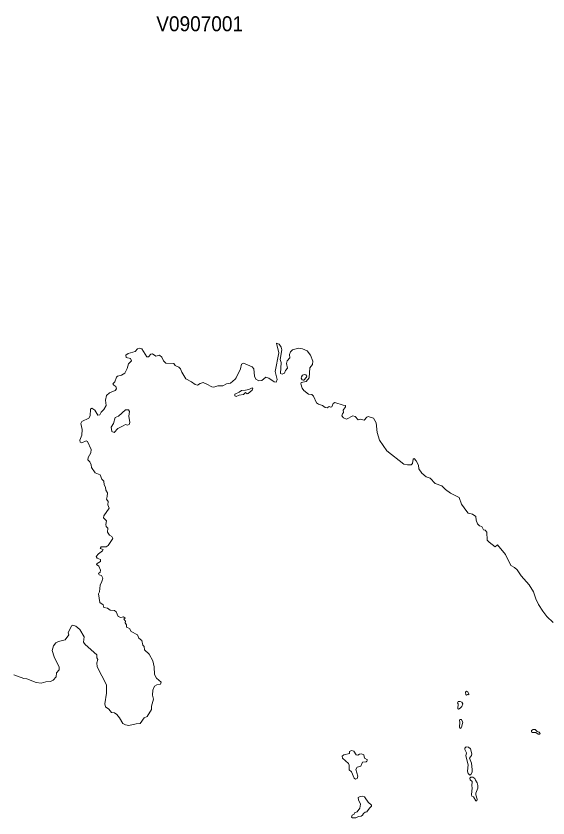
# Model space of a CAD drawing. Extents: x 369010 to 735936, y 6377141 to 6616555.
# Drawn here: x 454242 to 457795, y 6535533 to 6540888 of the extents above; entities that cross this region are included whole.
import ezdxf
from ezdxf.enums import TextEntityAlignment as Align

# ---------------------------------------------------------------- set-up
doc = ezdxf.new("R2010")
doc.units = 0
doc.header["$LTSCALE"] = 40
doc.layers.add('3', color=7, linetype='Continuous', lineweight=13)
doc.layers.add('4', color=7, linetype='Continuous')

msp = doc.modelspace()

# ---------------------------------------------------------------- linework, layer by layer
at = {"layer": '3'}
for points in [[(454736.48, 6538217.59), (454738.79, 6538262.77), (454748.23, 6538269.89), (454767.59, 6538255.82), (454788.61, 6538223.05), (454801.85, 6538224.7), (454811.29, 6538243.41), (454827.67, 6538260.45), (454844.72, 6538286.93), (454840.08, 6538322.85), (454846.37, 6538353.96), (454866.56, 6538371.18), (454905.46, 6538387.39), (454914.06, 6538398.32), (454909.43, 6538414.7), (454894.53, 6538422.48), (454889.07, 6538431.92), (454903.14, 6538445.98), (454912.57, 6538475.44), (454921.01, 6538484.05), (454946.83, 6538489.51), (454968.51, 6538503.58), (454984.9, 6538534.69), (454992.68, 6538565.15), (455013.03, 6538586.17), (455006.75, 6538601.72), (454978.78, 6538607.18), (454976.46, 6538623.57), (454990.36, 6538634.49), (455037.2, 6538647.73), (455053.42, 6538666.43), (455064.34, 6538670.24), (455081.55, 6538664.78), (455115.81, 6538613.31), (455127.4, 6538611.82), (455142.29, 6538630.52), (455153.22, 6538632.84), (455175.73, 6538615.79), (455201.54, 6538623.57), (455216.27, 6538609.5), (455228.02, 6538585.34), (455241.93, 6538568.95), (455297.2, 6538567.46), (455305.98, 6538553.4), (455329.97, 6538543.3), (455340.24, 6538533.2), (455349.5, 6538509.04), (455377.47, 6538464.52), (455414.88, 6538445.82), (455438.38, 6538427.12), (455454.6, 6538423.31), (455471.81, 6538433.4), (455492, 6538440.36), (455516.99, 6538430.26), (455549.76, 6538411.56), (455563.67, 6538409.24), (455590.97, 6538419.34), (455623.74, 6538419.34), (455647.08, 6538431.92), (455673.56, 6538436.55), (455705.5, 6538463.03), (455712.45, 6538472.3), (455740.59, 6538531.55), (455748.37, 6538563.49), (455761.61, 6538568.95), (455819.2, 6538545.62), (455830.13, 6538533.2), (455833.93, 6538482.56), (455844.86, 6538462.2), (455863.56, 6538452.11), (455883.92, 6538453.6), (455911.06, 6538476.27), (455930.59, 6538470.81), (455966.34, 6538445.82), (455980.41, 6538442.84), (455987.36, 6538459.89), (455973.45, 6538514.5), (455998.28, 6538638.3), (455982.72, 6538703.01), (455999.11, 6538696.72), (456013.18, 6538677.19), (456017.15, 6538658.49), (456006.22, 6538595.43), (456012.35, 6538574.41), (456008.54, 6538500.43), (456018.64, 6538496.46), (456035.85, 6538502.75), (456041.97, 6538520.63), (456056.04, 6538537.01), (456049.09, 6538567.46), (456053.72, 6538584.51), (456070.11, 6538604.87), (456067.79, 6538627.38), (456075.57, 6538646.08), (456089.47, 6538659.32), (456129.19, 6538671.07), (456155.67, 6538665.61), (456186.13, 6538651.54), (456209.46, 6538623.57), (456225.02, 6538583.85)], [(456225.02, 6538583.85), (456221.21, 6538560.35), (456204, 6538539.33), (456200.53, 6538472.79), (456180.67, 6538448.3), (456145.58, 6538440.36), (456144.09, 6538431.92), (456153.36, 6538403.12), (456163.45, 6538388.22), (456196.22, 6538364.06), (456217.24, 6538361.74), (456229.65, 6538348.5), (456250.01, 6538305.64), (456261.6, 6538296.37), (456289.73, 6538286.27), (456307.61, 6538274.52), (456320.02, 6538271.38), (456333.26, 6538281.47), (456342.69, 6538276.84), (456351.3, 6538278.33), (456359.74, 6538301), (456371.49, 6538307.95), (456425.94, 6538289.25), (456442.33, 6538287.76), (456442.33, 6538279.16), (456426.77, 6538254.99), (456429.91, 6538241.09), (456422.14, 6538231.66), (456418.16, 6538217.59), (456429.91, 6538205.17), (456449.44, 6538195.91), (456492.14, 6538217.59), (456506.21, 6538212.95), (456526.57, 6538191.11), (456541.3, 6538195.08), (456566.95, 6538189.62), (456584.83, 6538209.15), (456594.26, 6538212.95), (456628.52, 6538203.69), (456648.05, 6538172.41), (456655, 6538107.03), (456670.56, 6538056.39), (456719.71, 6537983.9), (456832.59, 6537895.68), (456856.09, 6537890.88), (456881.74, 6537891.71), (456891.01, 6537900.32), (456893.49, 6537929.11), (456900.44, 6537932.26), (456913.68, 6537918.19), (456930.73, 6537887.9), (456931.56, 6537865.23), (456952.58, 6537835.6), (456981.37, 6537810.78), (457007.19, 6537803), (457040.62, 6537767.09), (457084.98, 6537751.53), (457109.97, 6537726.54), (457144.23, 6537702.37), (457201, 6537672.09), (457218.21, 6537629.22), (457252.47, 6537578.58), (457262.56, 6537568.48), (457289.87, 6537561.53), (457314.04, 6537545.81), (457314.86, 6537520.98), (457323.3, 6537497.65), (457336.55, 6537483.58), (457352.93, 6537478.94), (457364.68, 6537457.92), (457375.6, 6537453.95), (457385.7, 6537441.54), (457388.35, 6537387.75), (457401.59, 6537373.68), (457441.31, 6537342.57), (457456.87, 6537357.3), (457510.49, 6537291.92), (457546.4, 6537218.61), (457571.4, 6537206.19), (457589.93, 6537189.81), (457616.41, 6537148.6), (457669.54, 6537090.17), (457697.51, 6537042.67), (457713.89, 6536995.84), (457731.77, 6536958.43), (457759.74, 6536913.25), (457786.22, 6536878.16), (457828.42, 6536836.95)], [(455154.04, 6536351.86), (455154.87, 6536386.95), (455167.28, 6536411.94), (455182.18, 6536421.21), (455207.83, 6536426.01), (455211.64, 6536439.91), (455179.7, 6536465.73), (455168.11, 6536489.73), (455164.97, 6536541.2), (455154.87, 6536580.92), (455132.2, 6536626.1), (455100.26, 6536656.55), (455098.77, 6536676.75), (455089.33, 6536687.67), (455082.38, 6536717.29), (455062.19, 6536734.34), (455053.58, 6536754.7), (455011.55, 6536778.03), (454999.13, 6536798.23), (454980.43, 6536806), (454979.6, 6536821.73), (454970.17, 6536835.63), (454973.31, 6536847.38), (454963.22, 6536859.79), (454970.17, 6536866.91), (454960.9, 6536875.35), (454942.2, 6536872.21), (454924.32, 6536877.67), (454910.26, 6536908.95), (454899.33, 6536917.39), (454872.03, 6536920.53), (454853.32, 6536934.6), (454829.33, 6536939.23), (454825.35, 6536956.45), (454802.02, 6536971.18), (454794.24, 6537029.6), (454798.87, 6537043.67), (454804.33, 6537087.36), (454816.08, 6537112.19), (454821.55, 6537133.21), (454813.77, 6537151.91), (454796.56, 6537156.71), (454793.41, 6537165.98), (454804.33, 6537175.24), (454807.48, 6537187.82), (454795.73, 6537214.3), (454780.17, 6537225.23), (454784.8, 6537233), (454806.65, 6537244.59), (454805.99, 6537257.83), (454783.32, 6537268.75), (454777.85, 6537278.19), (454792.75, 6537296.89), (454819.89, 6537316.25), (454824.53, 6537324.86), (454805.16, 6537331.15), (454811.29, 6537343.56), (454844.88, 6537343.56), (454857.3, 6537351.34), (454888.41, 6537398.18), (454882.95, 6537411.42), (454867.39, 6537420.69), (454852.66, 6537440.22), (454855.81, 6537467.52), (454844.06, 6537478.28), (454841.74, 6537492.35), (454846.37, 6537517.34), (454827.01, 6537537.53), (454829.33, 6537549.94), (454865.07, 6537601.42), (454854.98, 6537623.26), (454857.3, 6537645.11), (454847.2, 6537661.49), (454851.83, 6537679.37), (454852.66, 6537703.53), (454842.57, 6537721.41), (454839.42, 6537740.94), (454829.99, 6537757.16), (454828.5, 6537782.97), (454816.08, 6537795.39), (454804.33, 6537824.18), (454770.9, 6537837.43), (454745.91, 6537872.51), (454743.59, 6537890.39), (454734.16, 6537910.74), (454720.92, 6537924.81), (454723.24, 6537940.37), (454742.77, 6537971.48), (454743.43, 6537993.33), (454720.09, 6538046.29), (454710, 6538050.93), (454682.69, 6538036.86), (454671.1, 6538041.66), (454669.45, 6538055.56), (454682.69, 6538089.98), (454684.34, 6538127.22), (454674.91, 6538166.28), (454682.03, 6538179.52), (454727.87, 6538202.86), (454736.48, 6538217.59)], [(454228.71, 6536488.4), (454295.57, 6536464.24), (454315.1, 6536461.26), (454377.33, 6536437.1), (454409.28, 6536433.95), (454441.22, 6536441.73), (454471.84, 6536444.05), (454491.2, 6536453.48), (454510.73, 6536475.33), (454511.56, 6536502.47), (454529.43, 6536522), (454530.92, 6536539.87), (454496.66, 6536607.73), (454483.42, 6536652.09), (454492.86, 6536682.54), (454508.41, 6536702.73), (454527.11, 6536712), (454571.47, 6536722.92), (454594.81, 6536756.52), (454590.17, 6536768.1), (454612.02, 6536814.94), (454622.11, 6536820.4), (454640.82, 6536814.11), (454668.12, 6536790.78), (454696.92, 6536741.62), (454693.78, 6536706.7), (454703.05, 6536690.98), (454781.83, 6536622.46), (454781.83, 6536603.1), (454787.95, 6536590.52), (454781, 6536568.01), (454784.8, 6536542.19), (454845.71, 6536422.37), (454846.37, 6536366.26), (454834.79, 6536293.77), (454839.42, 6536274.24), (454861.93, 6536258.68), (454879.14, 6536236.84), (454900.99, 6536234.52), (454916.55, 6536223.6), (454934.42, 6536200.26), (454956.27, 6536162.86), (454974.14, 6536153.59), (454996.82, 6536150.44), (455044.98, 6536162.19), (455071.46, 6536162.86), (455098.77, 6536201.09), (455117.47, 6536210.36), (455146.27, 6536257.85), (455146.27, 6536278.21), (455159.51, 6536326.21), (455154.04, 6536351.86)]]:
    msp.add_lwpolyline(points, dxfattribs=at)
for points in [[(456169.74, 6538493.65), (456155.67, 6538490.01), (456148.39, 6538479.25), (456146.9, 6538469.48), (456153.03, 6538458.4), (456160.47, 6538455.75), (456165.44, 6538457.24), (456182.15, 6538476.27), (456183.31, 6538483.88), (456177.69, 6538491.17)], [(455818.71, 6538390.37), (455824.34, 6538402.62), (455819.04, 6538404.28), (455797.36, 6538394.18), (455774.85, 6538388.72), (455748.04, 6538387.39), (455732.81, 6538376.14), (455704.51, 6538361.91), (455702.86, 6538351.48), (455712.95, 6538347.84), (455732.48, 6538357.27), (455761.11, 6538360.58), (455775.51, 6538373.49), (455786.43, 6538366.04), (455793.72, 6538366.71)], [(454999.63, 6538246.55), (454993.34, 6538258.14), (454973.31, 6538258.14), (454926.31, 6538214.94), (454904.13, 6538206.5), (454894.2, 6538167.44), (454877.16, 6538141.79), (454883.11, 6538113.32), (454897.18, 6538106.7), (454922.17, 6538133.35), (454957.26, 6538152.38), (454974.31, 6538159.33), (454987.38, 6538155.85), (454998.8, 6538159.33), (455003.44, 6538172.9), (454994.83, 6538216.59)], [(457257.1, 6536377.68), (457249.82, 6536379.67), (457244.86, 6536372.55), (457245.85, 6536355.17), (457250.48, 6536352.19), (457256.61, 6536357.16), (457265.38, 6536355.83), (457267.2, 6536361.96)], [(457225.16, 6536295.59), (457220.03, 6536305.02), (457208.94, 6536310.98), (457196.03, 6536310.15), (457190.9, 6536302.54), (457195.7, 6536295.26), (457191.89, 6536261.5), (457197.36, 6536259.34), (457208.94, 6536264.97), (457218.71, 6536276.56)], [(457218.21, 6536187.52), (457214.57, 6536191.16), (457206.62, 6536190.33), (457203.98, 6536183.38), (457206.96, 6536171.96), (457204.47, 6536139.35), (457208.28, 6536131.24), (457213.74, 6536130.58), (457217.88, 6536139.35), (457226.32, 6536172.29)], [(457708.43, 6536122.47), (457696.02, 6536122.97), (457683.77, 6536115.85), (457685.43, 6536107.25), (457691.88, 6536103.44), (457713.4, 6536102.28), (457729.95, 6536092.52), (457738.55, 6536092.52), (457741.86, 6536097.48), (457736.9, 6536105.26), (457722.34, 6536110.72)], [(456579.53, 6535907.81), (456585.82, 6535912.78), (456588.8, 6535921.88), (456568.44, 6535931.98), (456566.12, 6535953.49), (456550.57, 6535960.11), (456536.83, 6535958.29), (456524.75, 6535951.84), (456513.49, 6535953.49), (456498.43, 6535978.15), (456482.88, 6535982.95), (456470.3, 6535976.33), (456468.48, 6535962.6), (456432.56, 6535954.82), (456420.65, 6535945.22), (456423.63, 6535931.48), (456461.86, 6535897.22), (456467.98, 6535884.15), (456466.66, 6535854.19), (456483.54, 6535840.95), (456500.25, 6535797.92), (456510.35, 6535791.8), (456519.95, 6535797.26), (456525.41, 6535812.15), (456511.67, 6535856.01), (456521.27, 6535871.57), (456545.11, 6535877.53), (456557.19, 6535905.66)], [(457264.55, 6536004.8), (457249.32, 6536006.79), (457239.89, 6535999.17), (457240.55, 6535989.08), (457250.98, 6535968.22), (457246.35, 6535946.87), (457262.9, 6535886.63), (457256.94, 6535845.09), (457261.9, 6535828.54), (457273.49, 6535818.11), (457279.94, 6535821.92), (457287.56, 6535839.46), (457288.88, 6535857.17), (457283.25, 6535899.37), (457269.85, 6535931.65), (457283.25, 6535948.86), (457286.23, 6535959.95), (457276.96, 6535993.54)], [(457292.52, 6535805.37), (457280.44, 6535805.7), (457272.99, 6535798.58), (457275.31, 6535787.99), (457287.56, 6535777.07), (457285.57, 6535746.45), (457289.05, 6535733.7), (457283.58, 6535688.02), (457286.56, 6535679.09), (457297.82, 6535672.63), (457312.88, 6535647.15), (457320.33, 6535646.81), (457321.32, 6535658.07), (457311.89, 6535688.02), (457311.89, 6535698.62), (457325.46, 6535731.72), (457326.78, 6535750.09), (457322.81, 6535767.8), (457309.73, 6535784.51), (457306.75, 6535795.11)], [(456574.56, 6535666.67), (456569.77, 6535672.96), (456558.68, 6535678.26), (456541.3, 6535676.27), (456527.56, 6535668.33), (456528.89, 6535653.43), (456542.95, 6535625.3), (456538.82, 6535598.82), (456521.44, 6535574.49), (456503.56, 6535567.87), (456499.43, 6535557.44), (456486.19, 6535551.32), (456483.7, 6535538.41), (456489.99, 6535533.11), (456511.51, 6535532.62), (456529.22, 6535543.04), (456547.09, 6535544.7), (456556.19, 6535550.49), (456562.32, 6535562.9), (456573.08, 6535572.01), (456585.98, 6535573.99), (456602.04, 6535597.99), (456615.78, 6535610.9), (456616.11, 6535617.52), (456594.59, 6535637.71)]]:
    msp.add_lwpolyline(points, close=True, dxfattribs=at)

# ---------------------------------------------------------------- texts
at = {"layer": '4', "width": 0.95}
msp.add_text('V0907001', height=100, dxfattribs=at).set_placement((455468.71, 6540786.82), align=Align.CENTER)

doc.saveas('drawing.dxf')
